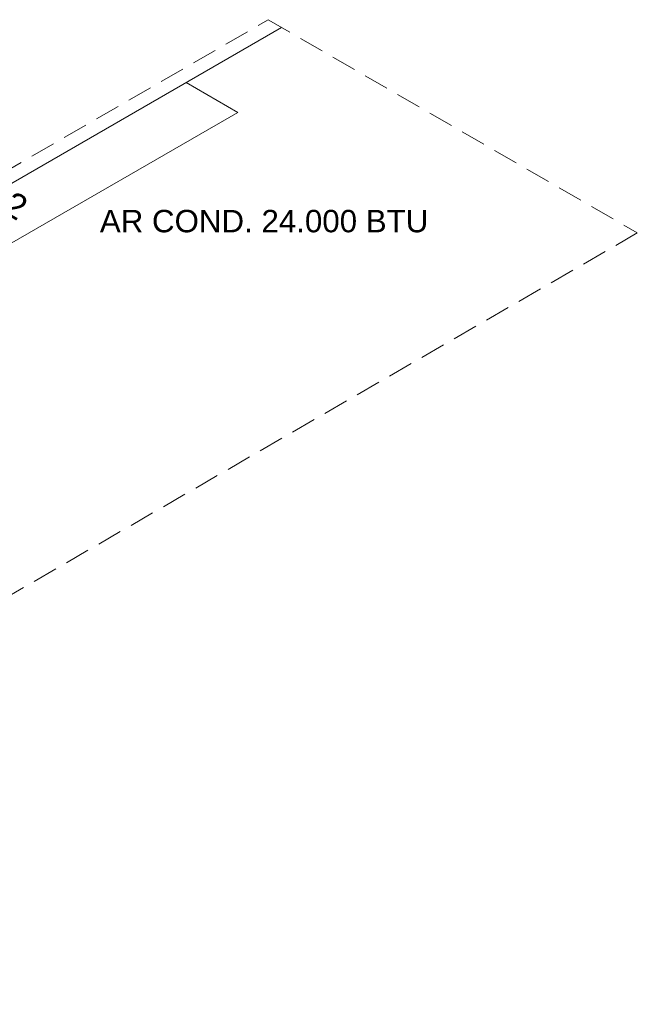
# Model space of a CAD drawing. Header units: millimetres. Extents: x 567 to 934, y -1 to 364.
# Tile 939 of 1056: x 907.29 to 912.25, y 75.39 to 83.3. Entities that reach past the tile are written whole.
import ezdxf

# ---------------------------------------------------------------- set-up
doc = ezdxf.new("R2010")
doc.units = ezdxf.units.MM
doc.header["$MEASUREMENT"] = 0
doc.linetypes.add('JIS_02_2.0', pattern=[0.3, 0.2, -0.1])
doc.linetypes.add('NULL', pattern=[0])
for name, color, linetype, lineweight in [('A-ANNO-NOTE', 7, 'Continuous', 13), ('A-WALL', 7, 'Continuous', 25), ('AF-Textos conduto Reúso', 7, 'Continuous', 9), ('DI-Área do detalhe', 10, 'JIS_02_2.0', 0), ('Q-SPCQ', 7, 'Continuous', 13)]:
    doc.layers.add(name, color=color, linetype=linetype, lineweight=lineweight)
doc.styles.add('Arial', font='arial.ttf')

msp = doc.modelspace()

# ---------------------------------------------------------------- linework, layer by layer
at = {"layer": 'A-WALL', "color": 8, "lineweight": 5}
msp.add_line((902.5542, 79.2939), (909.3913, 83.2414), dxfattribs=at)
at = {"layer": 'DI-Área do detalhe'}
msp.add_lwpolyline([(898.5505, 77.1057), (909.2845, 83.303), (912.2513, 81.5901), (901.5173, 75.3929), (898.5505, 77.1057)], dxfattribs=at)
at = {"layer": 'Q-SPCQ', "color": 8, "linetype": 'Continuous', "lineweight": 5}
for p, q in [((908.624, 82.7984), (909.0397, 82.5584)), ((909.0397, 82.5584), (907.1345, 81.4584))]:
    msp.add_line(p, q, dxfattribs=at)

# ---------------------------------------------------------------- texts
at = {"layer": 'A-ANNO-NOTE', "color": 8, "linetype": 'NULL', "lineweight": 5, "insert": (907.9301, 81.5924), "char_height": 0.18, "width": 5.282561, "attachment_point": 7, "rotation": 0.00084, "line_spacing_factor": 0.6, "style": 'Arial'}
msp.add_mtext('AR COND. 24.000 BTU', dxfattribs=at)
at = {"layer": 'AF-Textos conduto Reúso', "linetype": 'NULL', "insert": (907.0594, 81.7988), "char_height": 0.2, "width": 0.962805, "attachment_point": 8, "rotation": 329.99993, "line_spacing_factor": 0.6, "style": 'Arial'}
msp.add_mtext('ø32', dxfattribs=at)

doc.saveas('drawing.dxf')
